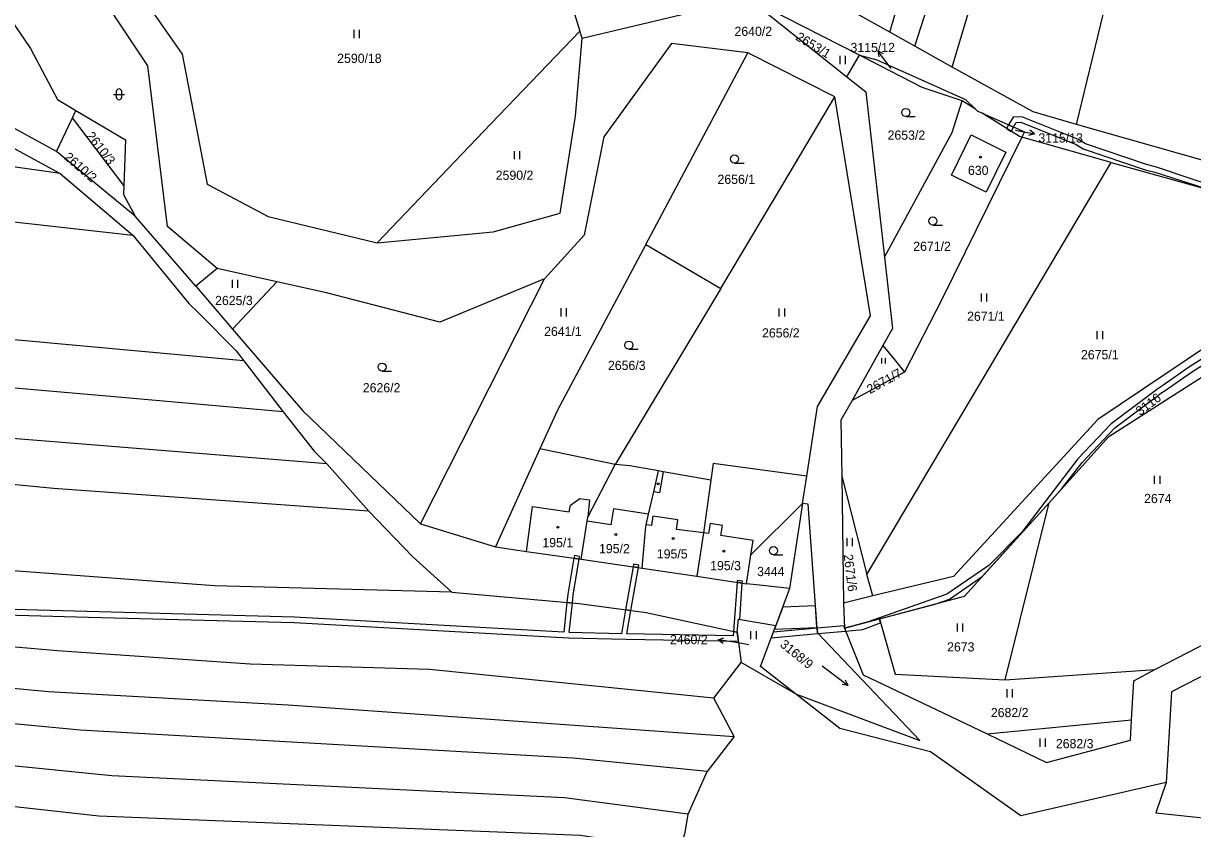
# Model space of a CAD drawing. Extents: x -776734 to -748832, y -1118122 to -976986.
# Drawn here: x -753923.8 to -753707.7, y -1115496.9 to -1115348.1 of the extents above; entities that cross this region are included whole.
import ezdxf

# ---------------------------------------------------------------- set-up
doc = ezdxf.new("R2010")
doc.units = 0
for name, color, linetype in [('KM_Hranice parcel', 7, 'Continuous'), ('KM_Parcelní čísla', 7, 'Continuous'), ('KM_Pop  PČ popisy', 7, 'Continuous'), ('KM_Vnitřní kresba', 7, 'Continuous'), ('KM_Věcná břemena k části', 7, 'Continuous'), ('KM_Značky budov', 7, 'Continuous'), ('KM_Značky kultur', 7, 'Continuous')]:
    doc.layers.add(name, color=color, linetype=linetype)

msp = doc.modelspace()

# ---------------------------------------------------------------- linework, layer by layer
at = {"layer": 'KM_Hranice parcel'}
for p, q in [((-753826.14, -1115332.58), (-753820.98, -1115349.55)), ((-753789.77, -1115343.5), (-753771.64, -1115357.97)), ((-753769.28, -1115354), (-753789.77, -1115343.5)), ((-753763.66, -1115349.76), (-753770.91, -1115345.72)), ((-753820.58, -1115350.85), (-753802.15, -1115346.45)), ((-753820.58, -1115350.85), (-753820.98, -1115349.55)), ((-753759.06, -1115352.33), (-753763.66, -1115349.76)), ((-753917.7, -1115371.76), (-753950.63, -1115353.84)), ((-753808.81, -1115388.96), (-753789.96, -1115353.56)), ((-753773.83, -1115361.67), (-753789.96, -1115353.56)), ((-753771.64, -1115357.97), (-753769.28, -1115354)), ((-753752.14, -1115356.18), (-753759.06, -1115352.33)), ((-753747.82, -1115363.98), (-753750.3, -1115362.43)), ((-753914.78, -1115365.58), (-753914.13, -1115364.21)), ((-753917.7, -1115371.76), (-753914.78, -1115365.58)), ((-753905.3, -1115378.07), (-753914.78, -1115365.58)), ((-753705.54, -1115373.51), (-753729.17, -1115366.77)), ((-753722.77, -1115373.8), (-753739.29, -1115369.16)), ((-753903.16, -1115383.73), (-753917.7, -1115371.76)), ((-753722.77, -1115373.8), (-753678.54, -1115386.22)), ((-753917.05, -1115375.84), (-753903.61, -1115387.23)), ((-753891.99, -1115396.65), (-753903.16, -1115383.73)), ((-753808.81, -1115388.96), (-753794.95, -1115397.11)), ((-753888, -1115393.39), (-753891.99, -1115396.65)), ((-753877.01, -1115395.85), (-753888, -1115393.39)), ((-753850.41, -1115440.63), (-753827.54, -1115395.29)), ((-753891.99, -1115396.65), (-753885.17, -1115404.6)), ((-753885.17, -1115404.6), (-753877.01, -1115395.85)), ((-753794.95, -1115397.11), (-753814.43, -1115429.66)), ((-753764.97, -1115407.64), (-753770.67, -1115417.78)), ((-753883.1, -1115410.46), (-753875.8, -1115419.87)), ((-753760.96, -1115412.54), (-753770.67, -1115417.78)), ((-753828.37, -1115426.74), (-753836.58, -1115444.85)), ((-753814.43, -1115429.66), (-753828.37, -1115426.74)), ((-753867.75, -1115429.51), (-753859.96, -1115438.29)), ((-753807.33, -1115434.7), (-753806.45, -1115430.83)), ((-753779.8, -1115436.87), (-753779.02, -1115431.77)), ((-753772.58, -1115431.76), (-753767.93, -1115449.98)), ((-753772.58, -1115431.76), (-753772.26, -1115455.25)), ((-753789.38, -1115446.36), (-753779.8, -1115436.87)), ((-753779.8, -1115436.87), (-753782.21, -1115452.53)), ((-753742.39, -1115469.41), (-753734.24, -1115436.69)), ((-753850.41, -1115440.63), (-753836.58, -1115444.85)), ((-753820.74, -1115447.15), (-753809.47, -1115448.8)), ((-753790.2, -1115451.68), (-753789.38, -1115446.36)), ((-753809.47, -1115448.8), (-753799.38, -1115450.27)), ((-753799.38, -1115450.27), (-753790.2, -1115451.68)), ((-753766.81, -1115453.93), (-753767.93, -1115449.98)), ((-753782.21, -1115452.53), (-753784.77, -1115459.42)), ((-753766.81, -1115453.93), (-753772.26, -1115455.25)), ((-753772.26, -1115455.25), (-753772.08, -1115459.88)), ((-753791.9, -1115460.64), (-753791.67, -1115458.25)), ((-753791.67, -1115458.25), (-753784.77, -1115459.42)), ((-753772.08, -1115459.88), (-753765.61, -1115458.16)), ((-753791.9, -1115460.64), (-753791.14, -1115466.23)), ((-753714.67, -1115467.55), (-753704.56, -1115462.29)), ((-753796.2, -1115472.81), (-753791.14, -1115466.23)), ((-753742.39, -1115469.41), (-753714.67, -1115467.55)), ((-753792.48, -1115479.91), (-753796.2, -1115472.81)), ((-753745.67, -1115479.44), (-753719.01, -1115476.82)), ((-753792.48, -1115479.91), (-753797.42, -1115486.4)), ((-753800.95, -1115494.25), (-753797.42, -1115486.4))]:
    msp.add_line(p, q, dxfattribs=at)
for points in [[(-753763.66, -1115349.76), (-753755.73, -1115322.54), (-753747.14, -1115288.61), (-753733.22, -1115227.13), (-753724.6, -1115190.55), (-753714.65, -1115155.34)], [(-753759.06, -1115352.33), (-753746.83, -1115314.09), (-753739.87, -1115287.41), (-753725.63, -1115228.17), (-753718.54, -1115199.99), (-753708.66, -1115159.82)], [(-753752.14, -1115356.18), (-753741.33, -1115319.81), (-753726.82, -1115261.41), (-753708.77, -1115188.16), (-753702.08, -1115164.74)], [(-753729.17, -1115366.77), (-753720.7, -1115331.7), (-753704.97, -1115267.86), (-753693.75, -1115221.04), (-753683.72, -1115178.46)], [(-753888, -1115393.39), (-753897.23, -1115385.64), (-753900.87, -1115355.95), (-753913.23, -1115337.3), (-753925.17, -1115318.28), (-753934.99, -1115302.4), (-753948.16, -1115284.48)], [(-753931.72, -1115327.31), (-753931.11, -1115342.49), (-753926.34, -1115347.14), (-753922.52, -1115352.73), (-753917.53, -1115362.2), (-753914.13, -1115364.21)], [(-753900.99, -1115344.57), (-753894.5, -1115353.77), (-753893.68, -1115357.94), (-753889.87, -1115377.8), (-753878.61, -1115383.77), (-753858.42, -1115388.67)], [(-753858.42, -1115388.67), (-753837.42, -1115366.67), (-753820.98, -1115349.55)], [(-753858.42, -1115388.67), (-753836.99, -1115386.65), (-753824.62, -1115383.2), (-753821.8, -1115365.25), (-753820.58, -1115350.85)], [(-753789.96, -1115353.56), (-753804.05, -1115351.81), (-753816.54, -1115369.06), (-753820.19, -1115387.25), (-753827.54, -1115395.29)], [(-753917.05, -1115375.84), (-753986.98, -1115365.95), (-754004.12, -1115364.66), (-754033.48, -1115361.27), (-754145.36, -1115353.03)], [(-753750.3, -1115362.43), (-753757.68, -1115359.95), (-753769.28, -1115354)], [(-753769.28, -1115354), (-753766.07, -1115354.85), (-753749.68, -1115362.16), (-753747.82, -1115363.98)], [(-753729.17, -1115366.77), (-753737.21, -1115364.48), (-753752.14, -1115356.18)], [(-753771.64, -1115357.97), (-753768.15, -1115360.75), (-753764.69, -1115391.33)], [(-753951.24, -1115358.93), (-753928.73, -1115369.51), (-753917.05, -1115375.84)], [(-753794.95, -1115397.11), (-753783.46, -1115377.91), (-753773.83, -1115361.67)], [(-753779.02, -1115431.77), (-753777.04, -1115418.92), (-753767.26, -1115402.13), (-753773.83, -1115361.67)], [(-753764.69, -1115391.33), (-753752.18, -1115368.27), (-753750.3, -1115362.43)], [(-753914.13, -1115364.21), (-753904.99, -1115369.64), (-753905.3, -1115378.07)], [(-753746.63, -1115364.72), (-753747.41, -1115364.38), (-753747.82, -1115363.98)], [(-753739.29, -1115369.16), (-753739.71, -1115369.04), (-753746.63, -1115364.72)], [(-753746.63, -1115364.72), (-753738.78, -1115368.16), (-753739.29, -1115369.16)], [(-754138.12, -1115367.33), (-754112.51, -1115368.88), (-754062.71, -1115372.99), (-754015.16, -1115375.1), (-754003.1, -1115376.1), (-753903.61, -1115387.23)], [(-753739.29, -1115369.16), (-753754.02, -1115399.02), (-753760.96, -1115412.54)], [(-753752.27, -1115376.18), (-753748.63, -1115368.73), (-753742.23, -1115371.88), (-753745.9, -1115379.31), (-753752.27, -1115376.18)], [(-753767.93, -1115449.98), (-753746.46, -1115413.74), (-753722.77, -1115373.8)], [(-753905.3, -1115378.07), (-753905.36, -1115379.72), (-753903.16, -1115383.73)], [(-753678.54, -1115386.22), (-753683.76, -1115393.47), (-753725.22, -1115421.33), (-753751.92, -1115450.31), (-753766.81, -1115453.93)], [(-753883.1, -1115410.46), (-753944.44, -1115404.89), (-754017.12, -1115398.05), (-754081.93, -1115392.31), (-754129.23, -1115388.82)], [(-753903.61, -1115387.23), (-753893.29, -1115399.88), (-753891.46, -1115401.62), (-753884.5, -1115408.65), (-753883.1, -1115410.46)], [(-753808.81, -1115388.96), (-753825.13, -1115419.59), (-753828.37, -1115426.74)], [(-753764.69, -1115391.33), (-753763.2, -1115404.49), (-753764.97, -1115407.64)], [(-753827.54, -1115395.29), (-753846.84, -1115403.3), (-753867.79, -1115397.92), (-753877.01, -1115395.85)], [(-753875.8, -1115419.87), (-753906.35, -1115417.17), (-753953.8, -1115413.04), (-754017.65, -1115407.66), (-754076.47, -1115402.54), (-754125.36, -1115398.17)], [(-753734.24, -1115436.69), (-753723.18, -1115424.44), (-753685.79, -1115400.53)], [(-753885.17, -1115404.6), (-753872.24, -1115419.67), (-753850.41, -1115440.63)], [(-753867.75, -1115429.51), (-753932.1, -1115424.36), (-754045.93, -1115414.18), (-754121.47, -1115407.57)], [(-753764.97, -1115407.64), (-753762.65, -1115410.48), (-753760.96, -1115412.54)], [(-753859.96, -1115438.29), (-753918.25, -1115434.09), (-753983.88, -1115427.69), (-754034.7, -1115423.42), (-754117.54, -1115417.07)], [(-753770.67, -1115417.78), (-753772.72, -1115421.43), (-753772.58, -1115431.76)], [(-753875.8, -1115419.87), (-753870.12, -1115427.19), (-753867.75, -1115429.51)], [(-753820.74, -1115447.15), (-753819.63, -1115440.13), (-753819.52, -1115439.34), (-753814.43, -1115429.66)], [(-753806.45, -1115430.83), (-753811.75, -1115429.89), (-753814.43, -1115429.66)], [(-753779.02, -1115431.77), (-753796.34, -1115429.42), (-753796.78, -1115432.54)], [(-753796.78, -1115432.54), (-753805.57, -1115430.99), (-753806.45, -1115430.83)], [(-753844.67, -1115453.21), (-753888.51, -1115452.03), (-753953.16, -1115447.23), (-753984.68, -1115443.42), (-754046.99, -1115437.22), (-754111.28, -1115432.2)], [(-753796.78, -1115432.54), (-753798.14, -1115442.24), (-753799.38, -1115450.27)], [(-753809.47, -1115448.8), (-753808.86, -1115441.71), (-753808.72, -1115440.77), (-753808.28, -1115438.83), (-753807.33, -1115434.7)], [(-753859.96, -1115438.29), (-753851.92, -1115446.63), (-753844.67, -1115453.21)], [(-753781.12, -1115472.01), (-753758.15, -1115480.66), (-753777.08, -1115460.77), (-753778.75, -1115436.94), (-753779.8, -1115436.87)], [(-753765.61, -1115458.16), (-753749.87, -1115453.98), (-753734.24, -1115436.69)], [(-753836.58, -1115444.85), (-753830.86, -1115445.71), (-753820.74, -1115447.15)], [(-753796.2, -1115472.81), (-753848.78, -1115467.53), (-753881.92, -1115466.52), (-753917.57, -1115464.09), (-753968.65, -1115459.63), (-754054.38, -1115451.47), (-754107.64, -1115447.67)], [(-753844.67, -1115453.21), (-753821.13, -1115455.35), (-753808.72, -1115456.99), (-753791.9, -1115460.64)], [(-753782.21, -1115452.53), (-753787.77, -1115451.96), (-753790.2, -1115451.68)], [(-754107.25, -1115454.86), (-754066.56, -1115457.7), (-753919.18, -1115471.6), (-753874.92, -1115474.03), (-753792.48, -1115479.91)], [(-753781.12, -1115472.01), (-753787.57, -1115466.95), (-753784.77, -1115459.42)], [(-753772.08, -1115459.88), (-753768.6, -1115468.48), (-753753.81, -1115475.53), (-753745.67, -1115479.44)], [(-753765.61, -1115458.16), (-753762.7, -1115468.37), (-753742.39, -1115469.41)], [(-753797.42, -1115486.4), (-753822.23, -1115483.94), (-753913.35, -1115478.76), (-753995.44, -1115470.94), (-754074.12, -1115463.69), (-754106.89, -1115461.6)], [(-753781.12, -1115472.01), (-753787.99, -1115468.05), (-753791.14, -1115466.23)], [(-753800.95, -1115494.25), (-753823.81, -1115491.23), (-753907.48, -1115487.2), (-753967.74, -1115481.14), (-754053.12, -1115472.29), (-754106.53, -1115468.36)], [(-753719.01, -1115476.82), (-753718.61, -1115469.59), (-753714.67, -1115467.55)], [(-753704.18, -1115467.85), (-753711.6, -1115471.64), (-753712.63, -1115488.4)], [(-753712.63, -1115488.4), (-753739.46, -1115494.59), (-753756.17, -1115482.74), (-753772.92, -1115478.45), (-753781.12, -1115472.01)], [(-754106.12, -1115475.95), (-754065.16, -1115478.96), (-754013.67, -1115483.07), (-753909.88, -1115494.58), (-753820.89, -1115498.13), (-753802.54, -1115500.98), (-753801.52, -1115497.63), (-753800.95, -1115494.25)], [(-753745.67, -1115479.44), (-753734.71, -1115484.7), (-753719.22, -1115480.61), (-753719.01, -1115476.82)], [(-753712.63, -1115488.4), (-753714.52, -1115493.99), (-753697.61, -1115495.83), (-753675.16, -1115508.55), (-753656.22, -1115499.23), (-753653.01, -1115497.54)]]:
    msp.add_lwpolyline(points, dxfattribs=at)
at = {"layer": 'KM_Pop  PČ popisy'}
for p, q in [((-753764.12, -1115355.56), (-753765.926, -1115353.163)), ((-753765.926, -1115353.163), (-753764.923, -1115353.662)), ((-753765.926, -1115353.163), (-753765.723, -1115354.264)), ((-753763.46, -1115356.45), (-753764.12, -1115355.56)), ((-753740.45, -1115367.85), (-753739.89, -1115367.96)), ((-753739.89, -1115367.96), (-753736.944, -1115368.533)), ((-753736.944, -1115368.533), (-753738.023, -1115368.833)), ((-753736.944, -1115368.533), (-753737.832, -1115367.85)), ((-753795.424, -1115462.021), (-753794.357, -1115461.683)), ((-753792.46, -1115462.49), (-753795.424, -1115462.021)), ((-753795.424, -1115462.021), (-753794.513, -1115462.672)), ((-753789.76, -1115462.94), (-753792.46, -1115462.49))]:
    msp.add_line(p, q, dxfattribs=at)
at = {"layer": 'KM_Vnitřní kresba'}
for p, q in [((-753805.57, -1115430.99), (-753806.26, -1115434.89)), ((-753822.72, -1115437.17), (-753821.01, -1115435.91)), ((-753821.01, -1115435.91), (-753819.19, -1115436.19)), ((-753819.19, -1115436.19), (-753819.52, -1115439.34)), ((-753806.26, -1115434.89), (-753807.33, -1115434.7)), ((-753830.86, -1115445.71), (-753829.74, -1115437.42)), ((-753829.74, -1115437.42), (-753822.93, -1115438.4)), ((-753822.93, -1115438.4), (-753822.72, -1115437.17)), ((-753814.79, -1115437.85), (-753815.23, -1115440.77)), ((-753808.28, -1115438.83), (-753814.79, -1115437.85)), ((-753815.23, -1115440.77), (-753819.63, -1115440.13)), ((-753807.74, -1115440.91), (-753808.72, -1115440.77)), ((-753807.49, -1115439.19), (-753807.74, -1115440.91)), ((-753802.85, -1115439.86), (-753807.49, -1115439.19)), ((-753803.11, -1115441.64), (-753802.85, -1115439.86)), ((-753796.92, -1115440.53), (-753797.2, -1115442.38)), ((-753794.62, -1115440.88), (-753796.92, -1115440.53)), ((-753798.14, -1115442.24), (-753803.11, -1115441.64)), ((-753797.2, -1115442.38), (-753798.14, -1115442.24)), ((-753794.9, -1115442.73), (-753794.62, -1115440.88)), ((-753788.97, -1115443.65), (-753794.9, -1115442.73)), ((-753789.38, -1115446.36), (-753788.97, -1115443.65))]:
    msp.add_line(p, q, dxfattribs=at)
at = {"layer": 'KM_Věcná břemena k části'}
for points in [[(-753741.28, -1115368.06), (-753740.82, -1115367.27), (-753741.74, -1115366.86), (-753742.13, -1115367.53)], [(-753821.1, -1115447.1), (-753822.08, -1115446.96), (-753823.19, -1115453.58), (-753823.36, -1115455.15), (-753822.37, -1115455.24), (-753822.2, -1115453.71)], [(-753822, -1115446.48), (-753822.08, -1115446.96), (-753821.1, -1115447.1), (-753821.02, -1115446.65)], [(-753810.15, -1115448.7), (-753811.14, -1115448.55), (-753812.53, -1115456.49), (-753811.54, -1115456.62)], [(-753811.06, -1115448.07), (-753811.14, -1115448.55), (-753810.15, -1115448.7), (-753810.07, -1115448.24)], [(-753790.95, -1115451.57), (-753791.93, -1115451.41), (-753792.6, -1115460.49), (-753791.9, -1115460.64), (-753791.67, -1115458.25), (-753791.44, -1115458.29)], [(-753791.91, -1115451.1), (-753791.93, -1115451.41), (-753790.95, -1115451.57), (-753790.92, -1115451.17)], [(-753932.49, -1115456.25), (-753977.92, -1115455.02), (-754008.44, -1115454.52), (-754028.55, -1115453.93), (-754013.29, -1115455.38), (-753977.97, -1115456.02), (-753911.82, -1115457.82), (-753873.77, -1115458.85), (-753823.09, -1115461.67), (-753812.45, -1115461.93), (-753791.67, -1115462.31), (-753791.9, -1115460.64), (-753792.6, -1115460.49), (-753792.66, -1115461.3), (-753812.29, -1115460.93), (-753811.54, -1115456.62), (-753812.53, -1115456.49), (-753813.3, -1115460.91), (-753822.97, -1115460.68), (-753822.37, -1115455.24), (-753823.36, -1115455.15), (-753823.97, -1115460.63), (-753873.75, -1115457.85)], [(-753783.49, -1115455.98), (-753784.77, -1115459.42), (-753785, -1115460.04), (-753777.15, -1115459.76), (-753777.43, -1115455.77)], [(-753785.22, -1115460.62), (-753785.6, -1115461.66), (-753776.97, -1115460.89), (-753777.08, -1115460.77), (-753777.14, -1115459.91)]]:
    msp.add_lwpolyline(points, close=True, dxfattribs=at)
for points in [[(-753703.06, -1115378.49), (-753714.42, -1115374.65), (-753716.23, -1115374.21), (-753727.51, -1115370.38), (-753728.81, -1115369.58), (-753739.28, -1115365.36), (-753740.89, -1115365.42), (-753741.74, -1115366.86), (-753740.82, -1115367.27), (-753740.31, -1115366.4), (-753739.46, -1115366.36), (-753729.27, -1115370.48), (-753727.94, -1115371.29), (-753716.5, -1115375.17), (-753714.7, -1115375.61), (-753703.39, -1115379.24)], [(-753693.39, -1115402.17), (-753708.47, -1115411.73), (-753713.22, -1115415.01), (-753714.15, -1115415.64), (-753714.9, -1115416.21), (-753722.79, -1115422.12), (-753728.91, -1115428.6), (-753739.3, -1115442.15), (-753745.36, -1115448.31), (-753753.13, -1115453.63), (-753767.71, -1115458.72), (-753769.74, -1115459.26), (-753772.08, -1115459.88), (-753772.1, -1115459.47), (-753777.14, -1115459.91), (-753777.08, -1115460.77), (-753776.97, -1115460.89), (-753771.86, -1115460.43), (-753768.7, -1115460.15), (-753765.4, -1115458.91), (-753765.61, -1115458.16), (-753755.28, -1115455.42), (-753752.68, -1115454.53), (-753746.59, -1115450.35), (-753734.24, -1115436.69), (-753731.82, -1115434.01), (-753728.15, -1115429.25), (-753722.12, -1115422.86), (-753714.46, -1115417.13), (-753713.58, -1115416.47), (-753712.78, -1115415.93), (-753707.93, -1115412.58), (-753692.88, -1115403.03)]]:
    msp.add_lwpolyline(points, dxfattribs=at)
at = {"layer": 'KM_Značky budov'}
for centre in [(-753746.9468, -1115372.8392), (-753806.4868, -1115433.2192), (-753825.0668, -1115441.2392), (-753814.3168, -1115442.5792), (-753803.7168, -1115443.3192), (-753794.3868, -1115445.6392)]:
    msp.add_circle(centre, 0.175, dxfattribs=at)
at = {"layer": 'KM_Značky kultur'}
for p, q in [((-753862.721, -1115350.82), (-753862.721, -1115349.32)), ((-753861.72, -1115350.82), (-753861.72, -1115349.32)), ((-753772.871, -1115355.62), (-753772.871, -1115354.12)), ((-753771.87, -1115355.62), (-753771.87, -1115354.12)), ((-753906.671, -1115360.721), (-753906.671, -1115361.722)), ((-753905.669, -1115361.722), (-753905.669, -1115360.721)), ((-753907.171, -1115361.221), (-753905.169, -1115361.221)), ((-753760.723, -1115365.33), (-753758.973, -1115365.33)), ((-753833.051, -1115373.23), (-753833.051, -1115371.73)), ((-753832.05, -1115373.23), (-753832.05, -1115371.73)), ((-753792.383, -1115373.92), (-753790.633, -1115373.92)), ((-753755.723, -1115385.37), (-753753.973, -1115385.37)), ((-753885.211, -1115396.99), (-753885.211, -1115395.49)), ((-753884.21, -1115396.99), (-753884.21, -1115395.49)), ((-753746.761, -1115399.53), (-753746.761, -1115398.03)), ((-753745.76, -1115399.53), (-753745.76, -1115398.03)), ((-753824.441, -1115402.26), (-753824.441, -1115400.76)), ((-753823.44, -1115402.26), (-753823.44, -1115400.76)), ((-753784.121, -1115402.31), (-753784.121, -1115400.81)), ((-753783.12, -1115402.31), (-753783.12, -1115400.81)), ((-753725.341, -1115406.5), (-753725.341, -1115405)), ((-753724.34, -1115406.5), (-753724.34, -1115405)), ((-753811.933, -1115408.33), (-753810.183, -1115408.33)), ((-753765.162, -1115410.98), (-753765.162, -1115409.975)), ((-753764.492, -1115410.98), (-753764.492, -1115409.975)), ((-753857.533, -1115412.38), (-753855.783, -1115412.38)), ((-753714.731, -1115433.22), (-753714.731, -1115431.72)), ((-753713.73, -1115433.22), (-753713.73, -1115431.72)), ((-753771.581, -1115444.73), (-753771.581, -1115443.23)), ((-753770.58, -1115444.73), (-753770.58, -1115443.23)), ((-753785.183, -1115446.32), (-753783.433, -1115446.32)), ((-753751.201, -1115460.5), (-753751.201, -1115459)), ((-753750.2, -1115460.5), (-753750.2, -1115459)), ((-753789.351, -1115461.91), (-753789.351, -1115460.41)), ((-753788.35, -1115461.91), (-753788.35, -1115460.41)), ((-753776.177, -1115466.852), (-753771.386, -1115470.463)), ((-753771.386, -1115470.463), (-753772.468, -1115470.275)), ((-753771.386, -1115470.463), (-753771.864, -1115469.474)), ((-753742.021, -1115472.67), (-753742.021, -1115471.17)), ((-753741.02, -1115472.67), (-753741.02, -1115471.17)), ((-753735.891, -1115481.79), (-753735.891, -1115480.29)), ((-753734.89, -1115481.79), (-753734.89, -1115480.29))]:
    msp.add_line(p, q, dxfattribs=at)
for centre in [(-753760.7229, -1115364.5798), (-753792.3829, -1115373.1698), (-753755.7229, -1115384.6198), (-753811.9329, -1115407.5798), (-753857.5329, -1115411.6298), (-753785.1829, -1115445.5698)]:
    msp.add_circle(centre, 0.75, dxfattribs=at)
for centre, start, end in [((-753906.17, -1115360.7209), 0, 180), ((-753906.17, -1115361.7209), 180, 359.987886)]:
    msp.add_arc(centre, 0.5, start, end, dxfattribs=at)

# ---------------------------------------------------------------- texts
at = {"layer": 'KM_Parcelní čísla'}
for s, p in [('2640/2', (-753792.4, -1115350.418)), ('3115/12', (-753770.956, -1115353.41)), ('2590/18', (-753865.84, -1115355.41)), ('2653/2', (-753764.1, -1115369.61)), ('3115/13', (-753736.22, -1115370.124)), ('2590/2', (-753836.53, -1115377.02)), ('2656/1', (-753795.54, -1115377.77)), ('630', (-753749.24, -1115376.12)), ('2671/2', (-753759.36, -1115390.15)), ('2625/3', (-753888.41, -1115400.17)), ('2671/1', (-753749.4, -1115403.08)), ('2641/1', (-753827.59, -1115405.89)), ('2656/2', (-753787.31, -1115406.16)), ('2675/1', (-753728.35, -1115410.19)), ('2656/3', (-753815.79, -1115412.17)), ('2626/2', (-753861.11, -1115416.3)), ('2674', (-753716.68, -1115436.77)), ('195/1', (-753827.91, -1115444.92)), ('195/2', (-753817.44, -1115446.03)), ('195/5', (-753806.75, -1115447)), ('195/3', (-753796.9, -1115449.17)), ('3444', (-753788.214, -1115450.26)), ('2460/2', (-753804.315, -1115462.85)), ('2673', (-753753.1, -1115464.19)), ('2682/2', (-753745.01, -1115476.33)), ('2682/3', (-753732.99, -1115482.07))]:
    msp.add_text(s, height=1.7, dxfattribs=at).set_placement(p)
for s, rotation, p in [('2653/1', 329, (-753781.217, -1115351.058)), ('2610/3', 308, (-753912.339, -1115368.943)), ('2610/2', 319, (-753916.447, -1115373.041)), ('2671/7', 29, (-753767.347, -1115416.633)), ('3116', 37, (-753717.408, -1115420.698)), ('2671/6', 277, (-753772.233, -1115446.313)), ('3168/9', 321, (-753784.124, -1115463.16))]:
    msp.add_text(s, height=1.7, rotation=rotation, dxfattribs=at).set_placement(p)

doc.saveas('drawing.dxf')
